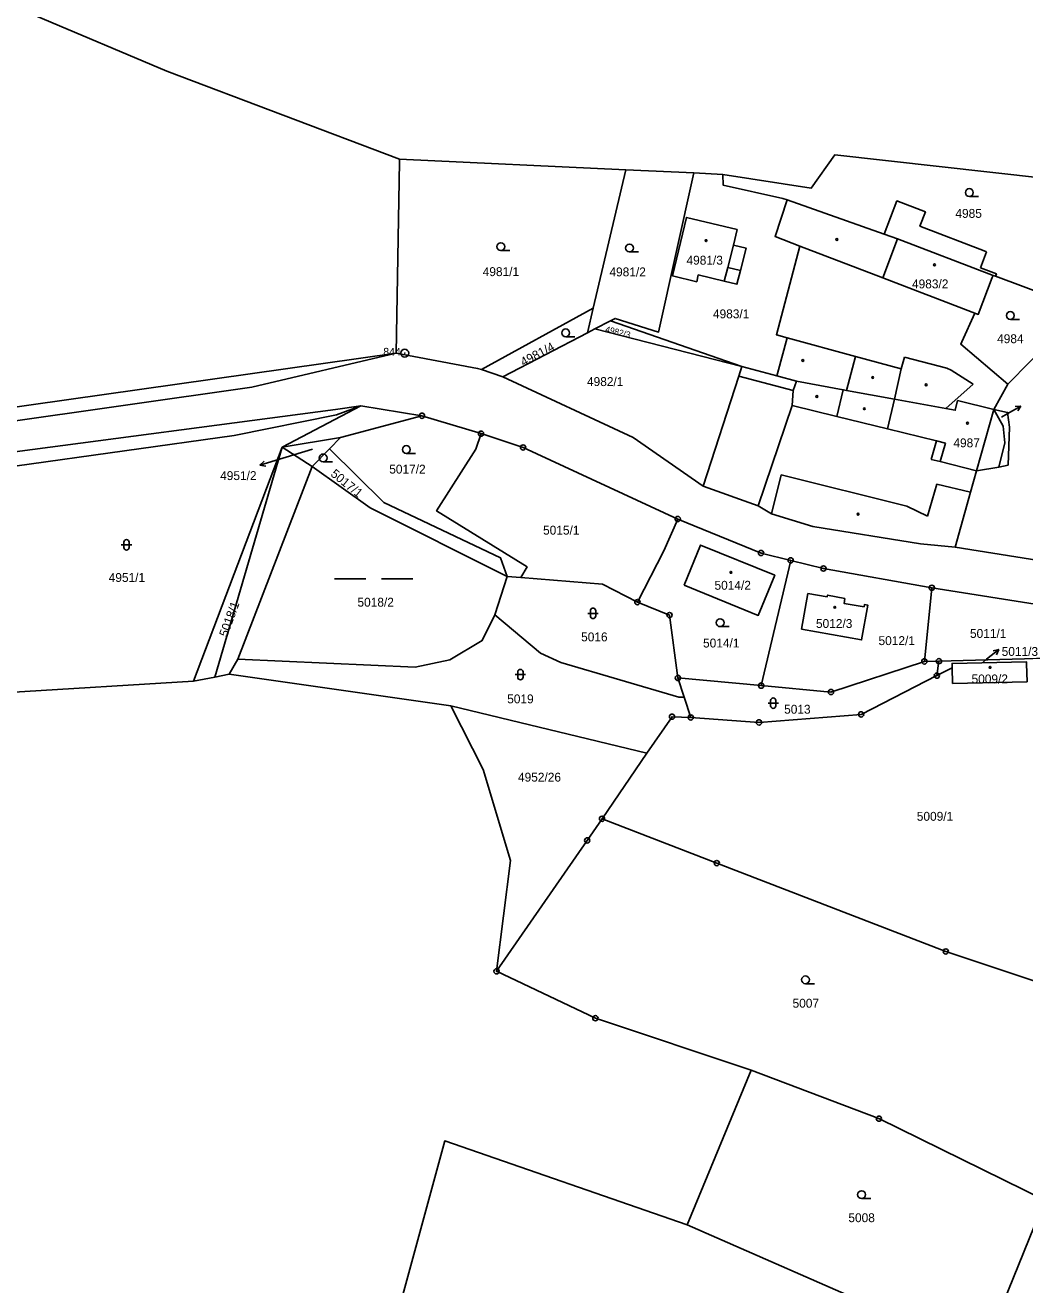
# Model space of a CAD drawing. Extents: x -733394 to -722299, y -1082822 to -1075049.
# Drawn here: x -725119.8 to -724928.9, y -1080620.9 to -1080380.3 of the extents above; entities that cross this region are included whole.
import ezdxf

# ---------------------------------------------------------------- set-up
doc = ezdxf.new("R2010")
doc.units = 0
for name, color, linetype in [('Hranice parcel', 7, 'Continuous'), ('Parcelní čísla', 7, 'Continuous'), ('Pop  PČ popisy', 7, 'Continuous'), ('Vnitřní kresba', 7, 'Continuous'), ('Značky bodu BP', 7, 'Continuous'), ('Značky budov', 7, 'Continuous'), ('Značky kultur', 7, 'Continuous')]:
    doc.layers.add(name, color=color, linetype=linetype)

msp = doc.modelspace()

# ---------------------------------------------------------------- linework, layer by layer
at = {"layer": 'Hranice parcel'}
for p, q in [((-725005.07, -1080407.94), (-725048.35, -1080405.9)), ((-725011.31, -1080434.4), (-725005.07, -1080407.94)), ((-724992.08, -1080408.55), (-725005.07, -1080407.94)), ((-724986.58, -1080408.81), (-724992.08, -1080408.55)), ((-724937.36, -1080426.65), (-724936.18, -1080423.58)), ((-724923.12, -1080432.5), (-724934.48, -1080428.29)), ((-725032.69, -1080446.12), (-725011.31, -1080434.4)), ((-725011.31, -1080434.4), (-725012.41, -1080439.07)), ((-725012.41, -1080439.07), (-725010.99, -1080438.34)), ((-725010.99, -1080438.34), (-725008.03, -1080436.8)), ((-725010.99, -1080438.34), (-724982.95, -1080445.51)), ((-725008.03, -1080436.8), (-724982.95, -1080445.51)), ((-725028.62, -1080447.49), (-725012.41, -1080439.07)), ((-724982.95, -1080445.51), (-724976.25, -1080447.32)), ((-725028.62, -1080447.49), (-725032.69, -1080446.12)), ((-724934.81, -1080453.74), (-724932.13, -1080448.91)), ((-725059.58, -1080459.09), (-725044.04, -1080454.92)), ((-725044.04, -1080454.92), (-725032.76, -1080458.34)), ((-725070.72, -1080460.93), (-725059.58, -1080459.09)), ((-725061.73, -1080461.27), (-725059.58, -1080459.09)), ((-725087.71, -1080505.65), (-725070.72, -1080460.93)), ((-725083.61, -1080504.85), (-725070.72, -1080460.93)), ((-725070.72, -1080460.93), (-725065.02, -1080464.59)), ((-725065.02, -1080464.59), (-725061.73, -1080461.27)), ((-724897.87, -1080487.02), (-724942.2, -1080480.04)), ((-724973.61, -1080482.55), (-724979.25, -1080506.47)), ((-725027.78, -1080485.63), (-725030.14, -1080492.94)), ((-725025.18, -1080485.84), (-725027.78, -1080485.63)), ((-724946.65, -1080487.78), (-724948.08, -1080501.85)), ((-724946.65, -1080487.78), (-724924.48, -1080491.29)), ((-724945.29, -1080501.82), (-724924.31, -1080501.22)), ((-724948.08, -1080501.85), (-724945.29, -1080501.82)), ((-724945.68, -1080504.56), (-724945.29, -1080501.82)), ((-724945.68, -1080504.56), (-724942.76, -1080503.06)), ((-725083.61, -1080504.85), (-725087.71, -1080505.65)), ((-725080.85, -1080504.31), (-725083.61, -1080504.85)), ((-725080.85, -1080504.31), (-725038.54, -1080510.32)), ((-724995.15, -1080505.01), (-724993.95, -1080508.69)), ((-724979.25, -1080506.47), (-724995.15, -1080505.01)), ((-725038.54, -1080510.32), (-725001.08, -1080519.38)), ((-724993.95, -1080508.69), (-724992.69, -1080512.56)), ((-725009.65, -1080531.91), (-725001.08, -1080519.38)), ((-724981.13, -1080579.95), (-724993.39, -1080609.49)), ((-724993.39, -1080609.49), (-724936.21, -1080634.48))]:
    msp.add_line(p, q, dxfattribs=at)
for points in [[(-725117.82, -1080378.53), (-725092.8, -1080389.11), (-725048.35, -1080405.9)], [(-725048.35, -1080405.9), (-725048.36, -1080406.4), (-725048.96, -1080442.96)], [(-724895.15, -1080412.93), (-724965.18, -1080405.09), (-724969.67, -1080411.43), (-724986.58, -1080408.81)], [(-725008.03, -1080436.8), (-725007.15, -1080436.34), (-724998.83, -1080438.93), (-724992.08, -1080408.55)], [(-724974.29, -1080413.7), (-724975.14, -1080413.4), (-724986.53, -1080410.85), (-724986.58, -1080408.81)], [(-724976.25, -1080447.32), (-724976.13, -1080446.88), (-724974.28, -1080440.05), (-724976.33, -1080439.44), (-724971.87, -1080422.53), (-724976.59, -1080420.7), (-724974.29, -1080413.7)], [(-724936.18, -1080423.58), (-724936.63, -1080423.41), (-724948.91, -1080418.68), (-724947.87, -1080415.99), (-724953.32, -1080413.9), (-724955.75, -1080420.21), (-724974.29, -1080413.7)], [(-724983.85, -1080419.35), (-724993.53, -1080417.04), (-724996.19, -1080428.19), (-724991.56, -1080429.32), (-724991.26, -1080428.03), (-724986.3, -1080429.21), (-724983.87, -1080429.79), (-724983.2, -1080427.18), (-724982.13, -1080422.91), (-724984.56, -1080422.33), (-724983.85, -1080419.35)], [(-724934.48, -1080428.29), (-724934.95, -1080428.12), (-724935.11, -1080428.54), (-724937.79, -1080435.58), (-724938.42, -1080435.34), (-724940.92, -1080440.83), (-724941.11, -1080441.26), (-724932.13, -1080448.91)], [(-724934.48, -1080428.29), (-724934.3, -1080427.83), (-724937.36, -1080426.65)], [(-724932.13, -1080448.91), (-724919.33, -1080435.88), (-724919.74, -1080435.51)], [(-725048.96, -1080442.96), (-725202.41, -1080464.7), (-725224.26, -1080467.34)], [(-725032.69, -1080446.12), (-725033.42, -1080445.87), (-725048.96, -1080442.96)], [(-724982.95, -1080445.51), (-724983.54, -1080447.33), (-724990.34, -1080468.4)], [(-724990.34, -1080468.4), (-725003.72, -1080459.05), (-725028.62, -1080447.49)], [(-724934.81, -1080453.74), (-724941.74, -1080452.03), (-724942.19, -1080453.86), (-724943.95, -1080453.56), (-724953.8, -1080451.76), (-724962.97, -1080450.08), (-724963.56, -1080449.97), (-724972.49, -1080448.34), (-724976.25, -1080447.32)], [(-725121.84, -1080464.53), (-725079.92, -1080458.67), (-725060.35, -1080454.74), (-725055.74, -1080453.02), (-725044.04, -1080454.92)], [(-724934.81, -1080453.74), (-724932.17, -1080454.28), (-724931.83, -1080457.12), (-724932.07, -1080464.35), (-724933.82, -1080464.72)], [(-724933.82, -1080464.72), (-724932.68, -1080460.09), (-724933.01, -1080456.92), (-724934.81, -1080453.74)], [(-725032.76, -1080458.34), (-725033.76, -1080461.31), (-725041.26, -1080473.1), (-725023.97, -1080483.8), (-725025.18, -1080485.84)], [(-725032.76, -1080458.34), (-725024.73, -1080460.98), (-724995.17, -1080474.65)], [(-725027.78, -1080485.63), (-725029.02, -1080482.04), (-725051.35, -1080471.47), (-725061.73, -1080461.27)], [(-725065.02, -1080464.59), (-725053.96, -1080472.49), (-725027.78, -1080485.63)], [(-724942.2, -1080480.04), (-724939.28, -1080469.54), (-724938.09, -1080465.42), (-724933.82, -1080464.72)], [(-724942.2, -1080480.04), (-724948.84, -1080479.39), (-724969.38, -1080476.1), (-724977.25, -1080473.69), (-724979.81, -1080472.12), (-724990.34, -1080468.4)], [(-725002.89, -1080490.52), (-724997.83, -1080480.74), (-724995.17, -1080474.65)], [(-724995.17, -1080474.65), (-724979.27, -1080481.15), (-724973.61, -1080482.55)], [(-724993.94, -1080487.3), (-724990.81, -1080479.62), (-724976.66, -1080485.4), (-724979.8, -1080493.08), (-724993.94, -1080487.3)], [(-724973.61, -1080482.55), (-724967.35, -1080484.1), (-724946.65, -1080487.78)], [(-725025.18, -1080485.84), (-725009.55, -1080487.11), (-725002.89, -1080490.52)], [(-724963.27, -1080489.82), (-724963.42, -1080490.77), (-724959.59, -1080491.42), (-724959.51, -1080490.98), (-724958.88, -1080491.1), (-724960.08, -1080497.73), (-724971.53, -1080495.67), (-724970.31, -1080488.89), (-724966.62, -1080489.5), (-724966.57, -1080489.19), (-724963.27, -1080489.82)], [(-724995.15, -1080505.01), (-724996.75, -1080493), (-725002.89, -1080490.52)], [(-725030.14, -1080492.94), (-725032.51, -1080497.87), (-725038.69, -1080501.55), (-725045.33, -1080502.93), (-725079.2, -1080501.41), (-725080.85, -1080504.31)], [(-725030.14, -1080492.94), (-725021.41, -1080500.3), (-725017.5, -1080502.06), (-724994.96, -1080508.68), (-724993.95, -1080508.69)], [(-724979.25, -1080506.47), (-724965.91, -1080507.7), (-724948.08, -1080501.85)], [(-724942.76, -1080503.06), (-724942.78, -1080502.23), (-724928.57, -1080501.93), (-724928.56, -1080502.34)], [(-724928.56, -1080502.34), (-724928.45, -1080505.73), (-724942.7, -1080506.04), (-724942.76, -1080503.06)], [(-725357.38, -1080558.62), (-725333.28, -1080540.63), (-725315.42, -1080530.7), (-725286.13, -1080521.39), (-725134.99, -1080508.54), (-725123.01, -1080507.81), (-725087.71, -1080505.65)], [(-724992.69, -1080512.56), (-724979.66, -1080513.5), (-724960.15, -1080511.97), (-724945.68, -1080504.56)], [(-725029.79, -1080561.05), (-725027.1, -1080539.85), (-725032.33, -1080522.51), (-725038.54, -1080510.32)], [(-725001.08, -1080519.38), (-724996.28, -1080512.41), (-724992.69, -1080512.56)], [(-725009.65, -1080531.91), (-725012.48, -1080536.04), (-725029.79, -1080561.05)], [(-724909, -1080568.91), (-724943.98, -1080557.26), (-724987.72, -1080540.38), (-725009.65, -1080531.91)], [(-725029.79, -1080561.05), (-725010.91, -1080570.01), (-724981.13, -1080579.95)], [(-724981.13, -1080579.95), (-724956.76, -1080589.19), (-724925.06, -1080604.79)], [(-724993.39, -1080609.49), (-725039.68, -1080593.46), (-725052.25, -1080639.68), (-725059.22, -1080683.34), (-725060.5, -1080728.2), (-725057.28, -1080767.11), (-725053.41, -1080796.9)], [(-724936.21, -1080634.48), (-724936.07, -1080631.95), (-724925.06, -1080604.79)]]:
    msp.add_lwpolyline(points, dxfattribs=at)
at = {"layer": 'Pop  PČ popisy'}
for p, q in [((-724932.23, -1080454.57), (-724929.63, -1080453.07)), ((-724929.63, -1080453.07), (-724930.75, -1080453.14)), ((-724929.63, -1080453.07), (-724930.25, -1080454)), ((-724933.32, -1080455.21), (-724932.23, -1080454.57)), ((-725064.94, -1080461.29), (-725072.11, -1080463.5)), ((-725072.11, -1080463.5), (-725074.98, -1080464.38)), ((-725074.98, -1080464.38), (-725074.17, -1080463.61)), ((-725074.98, -1080464.38), (-725073.88, -1080464.56)), ((-724936.18, -1080501.45), (-724933.85, -1080499.56)), ((-724933.85, -1080499.56), (-724934.94, -1080499.8)), ((-724933.85, -1080499.56), (-724934.31, -1080500.58)), ((-724936.84, -1080501.99), (-724936.18, -1080501.45))]:
    msp.add_line(p, q, dxfattribs=at)
at = {"layer": 'Vnitřní kresba'}
for p, q in [((-724953.19, -1080421.11), (-724955.98, -1080428.6)), ((-724955.75, -1080420.21), (-724953.19, -1080421.11)), ((-724934.95, -1080428.12), (-724953.19, -1080421.11)), ((-724984.56, -1080422.33), (-724985.63, -1080426.6)), ((-724971.87, -1080422.53), (-724955.98, -1080428.6)), ((-724985.63, -1080426.6), (-724986.3, -1080429.21)), ((-724985.63, -1080426.6), (-724983.2, -1080427.18)), ((-724955.98, -1080428.6), (-724938.93, -1080435.14)), ((-724938.42, -1080435.34), (-724938.93, -1080435.14)), ((-724961.24, -1080443.61), (-724974.28, -1080440.05)), ((-725076.54, -1080449.45), (-725048.96, -1080442.96)), ((-724961.24, -1080443.61), (-724962.97, -1080450.08)), ((-724952.49, -1080445.96), (-724961.24, -1080443.61)), ((-724951.9, -1080443.76), (-724952.49, -1080445.96)), ((-724943.79, -1080445.81), (-724951.9, -1080443.76)), ((-724942.98, -1080446.24), (-724943.79, -1080445.81)), ((-724983.54, -1080447.33), (-724973.15, -1080450.07)), ((-724952.49, -1080445.96), (-724953.8, -1080451.76)), ((-724942.98, -1080446.24), (-724938.78, -1080448.89)), ((-725225.6, -1080470.66), (-725076.54, -1080449.45)), ((-724973.15, -1080450.07), (-724973.33, -1080452.96)), ((-724972.49, -1080448.34), (-724973.15, -1080450.07)), ((-724964.8, -1080455.06), (-724963.56, -1080449.97)), ((-724938.78, -1080448.89), (-724943.95, -1080453.56)), ((-725055.74, -1080453.02), (-725070.72, -1080460.93)), ((-725060.58, -1080453.72), (-725055.74, -1080453.02)), ((-724973.33, -1080452.96), (-724979.81, -1080472.12)), ((-724964.8, -1080455.06), (-724973.33, -1080452.96)), ((-724953.8, -1080451.76), (-724955.09, -1080457.44)), ((-725060.58, -1080453.72), (-725223.82, -1080475.27)), ((-724955.09, -1080457.44), (-724964.8, -1080455.06)), ((-724938.09, -1080465.42), (-724934.81, -1080453.74)), ((-724945.76, -1080459.73), (-724955.09, -1080457.44)), ((-724945.76, -1080459.73), (-724946.76, -1080463.26)), ((-724945.76, -1080459.73), (-724944.03, -1080460.15)), ((-724944.03, -1080460.15), (-724945.03, -1080463.69)), ((-725065.02, -1080464.59), (-725079.2, -1080501.41)), ((-724946.76, -1080463.26), (-724945.03, -1080463.69)), ((-724938.09, -1080465.42), (-724945.03, -1080463.69)), ((-724975.44, -1080466.19), (-724977.25, -1080473.69)), ((-724951.43, -1080472.22), (-724975.44, -1080466.19)), ((-724945.68, -1080468), (-724947.48, -1080474.12)), ((-724939.28, -1080469.54), (-724945.68, -1080468)), ((-724947.48, -1080474.12), (-724951.43, -1080472.22))]:
    msp.add_line(p, q, dxfattribs=at)
at = {"layer": 'Značky bodu BP'}
for centre, radius in [((-725047.33, -1080442.96), 0.75), ((-725047.33, -1080442.96), 0.03), ((-725044.04, -1080454.92), 0.5), ((-725044.04, -1080454.92), 0.0303), ((-725032.76, -1080458.34), 0.5), ((-725032.76, -1080458.34), 0.0303), ((-725024.73, -1080460.98), 0.5), ((-725024.73, -1080460.98), 0.0303), ((-724995.17, -1080474.65), 0.5), ((-724995.17, -1080474.65), 0.0303), ((-724979.27, -1080481.15), 0.5), ((-724979.27, -1080481.15), 0.0303), ((-724973.61, -1080482.55), 0.5), ((-724973.61, -1080482.55), 0.0303), ((-724967.35, -1080484.1), 0.5), ((-724967.35, -1080484.1), 0.0303), ((-724946.65, -1080487.78), 0.5), ((-724946.65, -1080487.78), 0.0303), ((-725002.89, -1080490.52), 0.5), ((-725002.89, -1080490.52), 0.0303), ((-724996.75, -1080493), 0.5), ((-724996.75, -1080493), 0.0303), ((-724948.08, -1080501.85), 0.5), ((-724948.08, -1080501.85), 0.0303), ((-724945.29, -1080501.82), 0.5), ((-724945.29, -1080501.82), 0.0303), ((-724995.15, -1080505.01), 0.5), ((-724995.15, -1080505.01), 0.0303), ((-724979.25, -1080506.47), 0.5), ((-724945.68, -1080504.56), 0.5), ((-724945.68, -1080504.56), 0.0303), ((-724979.25, -1080506.47), 0.0303), ((-724965.91, -1080507.7), 0.5), ((-724965.91, -1080507.7), 0.0303), ((-724996.28, -1080512.41), 0.5), ((-724996.28, -1080512.41), 0.0303), ((-724992.69, -1080512.56), 0.5), ((-724992.69, -1080512.56), 0.0303), ((-724979.66, -1080513.5), 0.5), ((-724960.15, -1080511.97), 0.5), ((-724960.15, -1080511.97), 0.0303), ((-724979.66, -1080513.5), 0.0303), ((-725009.65, -1080531.91), 0.5), ((-725009.65, -1080531.91), 0.0303), ((-725012.48, -1080536.04), 0.5), ((-725012.48, -1080536.04), 0.0303), ((-724987.72, -1080540.38), 0.5), ((-724987.72, -1080540.38), 0.0303), ((-724943.98, -1080557.26), 0.5), ((-724943.98, -1080557.26), 0.0303), ((-725029.79, -1080561.05), 0.5), ((-725029.79, -1080561.05), 0.0303), ((-725010.91, -1080570.01), 0.5), ((-725010.91, -1080570.01), 0.0303), ((-724956.76, -1080589.19), 0.5), ((-724956.76, -1080589.19), 0.0303)]:
    msp.add_circle(centre, radius, dxfattribs=at)
at = {"layer": 'Značky budov'}
for centre in [(-724989.78, -1080421.47), (-724964.78, -1080421.24), (-724946.14, -1080426.1), (-724971.29, -1080444.36), (-724957.95, -1080447.62), (-724947.74, -1080449.01), (-724968.6, -1080451.26), (-724959.54, -1080453.58), (-724939.85, -1080456.35), (-724960.74, -1080473.73), (-724985.02, -1080484.84), (-724965.19, -1080491.52), (-724935.53, -1080502.99)]:
    msp.add_circle(centre, 0.175, dxfattribs=at)
at = {"layer": 'Značky kultur'}
for p, q in [((-724939.48, -1080413.04), (-724937.73, -1080413.04)), ((-725028.98, -1080423.37), (-725027.23, -1080423.37)), ((-725004.4, -1080423.63), (-725002.65, -1080423.63)), ((-724931.65, -1080436.52), (-724929.9, -1080436.52)), ((-725016.59, -1080439.84), (-725014.84, -1080439.84)), ((-725047.03, -1080462.13), (-725045.28, -1080462.13)), ((-725062.91, -1080463.73), (-725061.16, -1080463.73)), ((-725100.98, -1080479.08), (-725100.98, -1080480.08)), ((-725099.98, -1080480.08), (-725099.98, -1080479.08)), ((-725101.48, -1080479.58), (-725099.48, -1080479.58)), ((-725060.77, -1080486.06), (-725054.77, -1080486.06)), ((-725051.77, -1080486.06), (-725045.77, -1080486.06)), ((-725012.36, -1080492.67), (-725010.36, -1080492.67)), ((-725011.86, -1080492.17), (-725011.86, -1080493.17)), ((-725010.86, -1080493.17), (-725010.86, -1080492.17)), ((-724987.09, -1080495.21), (-724985.34, -1080495.21)), ((-725026.24, -1080504.37), (-725024.24, -1080504.37)), ((-725025.74, -1080503.87), (-725025.74, -1080504.87)), ((-725024.74, -1080504.87), (-725024.74, -1080503.87)), ((-724977.94, -1080509.83), (-724975.94, -1080509.83)), ((-724977.44, -1080509.33), (-724977.44, -1080510.33)), ((-724976.44, -1080510.33), (-724976.44, -1080509.33)), ((-724970.79, -1080563.42), (-724969.04, -1080563.42)), ((-724960.07, -1080604.46), (-724958.32, -1080604.46))]:
    msp.add_line(p, q, dxfattribs=at)
for centre in [(-724939.48, -1080412.29), (-725028.98, -1080422.62), (-725004.4, -1080422.88), (-724931.65, -1080435.77), (-725016.59, -1080439.09), (-725062.91, -1080462.98), (-725047.03, -1080461.38), (-724987.09, -1080494.46), (-724970.79, -1080562.67), (-724960.07, -1080603.71)]:
    msp.add_circle(centre, 0.75, dxfattribs=at)
for centre, start, end in [((-725100.48, -1080479.08), 0, 180), ((-725100.48, -1080480.08), 180, 359.9879), ((-725011.36, -1080492.17), 0, 180), ((-725011.36, -1080493.17), 180, 359.9879), ((-725025.24, -1080503.87), 0, 180), ((-725025.24, -1080504.87), 180, 359.9879), ((-724976.94, -1080509.33), 0, 180), ((-724976.94, -1080510.33), 180, 359.9879)]:
    msp.add_arc(centre, 0.5, start, end, dxfattribs=at)

# ---------------------------------------------------------------- texts
at = {"layer": 'Parcelní čísla'}
for s, p in [('4985', (-724942.15, -1080417.12)), ('4981/1', (-725032.44, -1080428.25)), ('4981/2', (-725008.23, -1080428.3)), ('4981/3', (-724993.51, -1080426.06)), ('4983/2', (-724950.44, -1080430.59)), ('4983/1', (-724988.46, -1080436.31)), ('4984', (-724934.18, -1080441.06)), ('4982/1', (-725012.52, -1080449.25)), ('4987', (-724942.53, -1080460.95)), ('5017/2', (-725050.29, -1080465.97)), ('4951/2', (-725082.59, -1080467.21)), ('5015/1', (-725020.91, -1080477.63)), ('4951/1', (-725103.88, -1080486.67)), ('5014/2', (-724988.16, -1080488.16)), ('5018/2', (-725056.36, -1080491.39)), ('5012/3', (-724968.78, -1080495.46)), ('5016', (-725013.64, -1080498.02)), ('5011/1', (-724939.36, -1080497.36)), ('5014/1', (-724990.35, -1080499.19)), ('5012/1', (-724956.83, -1080498.73)), ('5011/3', (-724933.31, -1080500.8)), ('5009/2', (-724939.06, -1080506.05)), ('5019', (-725027.76, -1080509.86)), ('5013', (-724974.86, -1080511.84)), ('4952/26', (-725025.7, -1080524.81)), ('5009/1', (-724949.52, -1080532.29)), ('5007', (-724973.25, -1080568)), ('5008', (-724962.59, -1080608.97))]:
    msp.add_text(s, height=1.7, dxfattribs=at).set_placement(p)
for s, height, rotation, p in [('4982/3', 1.19, 346, (-725009.11, -1080438.92)), ('4981/4', 1.7, 28, (-725024.66, -1080445.55)), ('5017/1', 1.7, 321, (-725061.63, -1080466.29)), ('5018/1', 1.7, 70, (-725081.25, -1080497.31))]:
    msp.add_text(s, height=height, rotation=rotation, dxfattribs=at).set_placement(p)
at = {"layer": 'Značky bodu BP'}
msp.add_text('844', height=1.5, dxfattribs=at).set_placement((-725051.43, -1080443.46))

doc.saveas('drawing.dxf')
